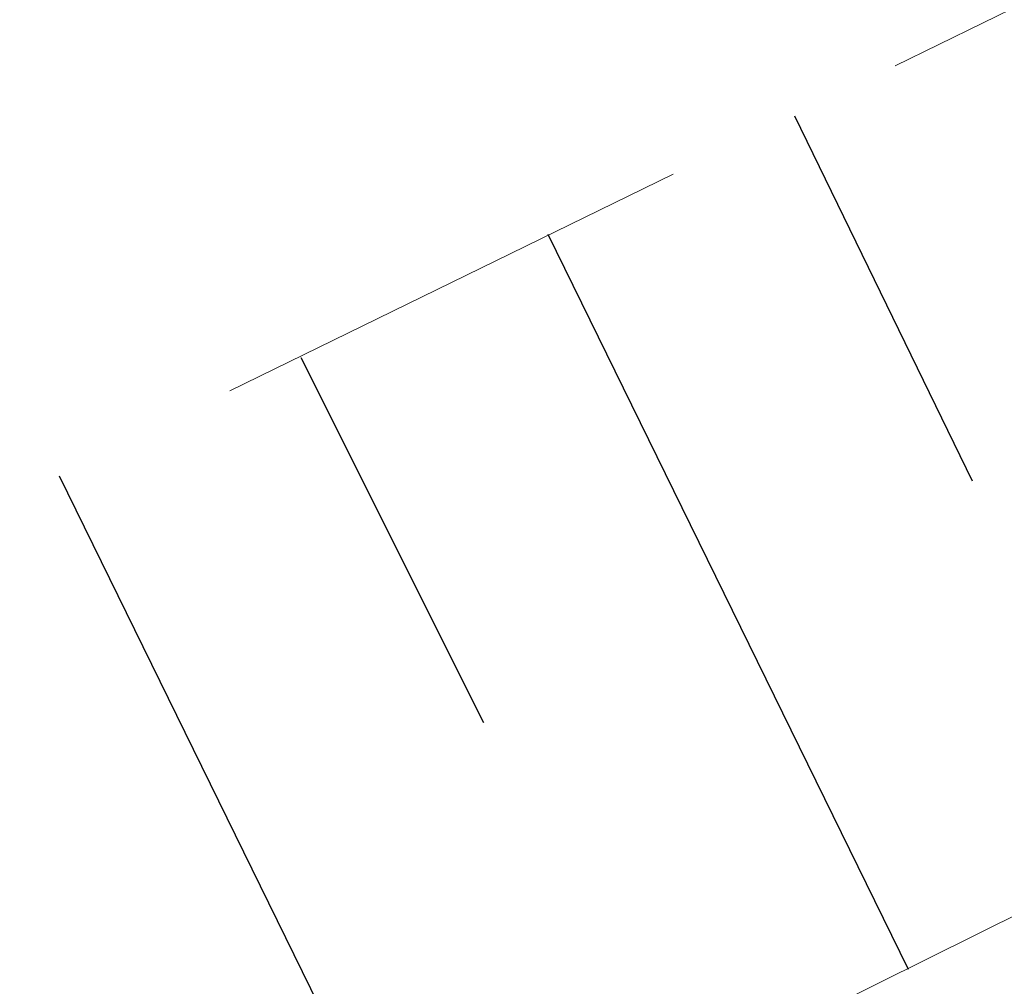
# Model space of a CAD drawing. Header units: metres. Extents: x 7523615 to 7533948, y 5492686 to 5502120.
# Tile 556 of 656: x 7531250.9 to 7531252.89, y 5499090.25 to 5499092.2. Entities that reach past the tile are written whole.
import ezdxf

# ---------------------------------------------------------------- set-up
doc = ezdxf.new("R2010")
doc.units = ezdxf.units.M
doc.linetypes.add('1.0_0.5', pattern=[1.5, 1, -0.5])

msp = doc.modelspace()

# ---------------------------------------------------------------- linework, layer by layer
at = {"layer": '000 Inne (niezydentyfikowane)', "color": 7, "linetype": 'CONTINUOUS', "lineweight": 25, "flags": 128}
for points in [[(7531252.47, 5499092.01), (7531252.83, 5499091.27)], [(7531251.97, 5499091.77), (7531252.7, 5499090.28)], [(7531251.47, 5499091.52), (7531251.84, 5499090.78)], [(7531250.98, 5499091.28), (7531251.71, 5499089.79)]]:
    msp.add_lwpolyline(points, dxfattribs=at)
at = {"layer": 'skarpa nieumocniona', "color": 7, "linetype": '1.0_0.5', "lineweight": 18, "flags": 128}
msp.add_lwpolyline([(7531506.46, 5499259.74), (7531477.66, 5499244.45), (7531425.13, 5499215.04), (7531402.52, 5499199.71), (7531363.2, 5499166.6), (7531329.4, 5499138.81), (7531286.39, 5499107.01), (7531243.09, 5499085.51), (7531208.05, 5499070.11), (7531174.88, 5499053.99), (7531131.5, 5499027.17), (7531096, 5499001.97), (7531090.64, 5498997.56), (7531093.54, 5499001.23), (7531094.57, 5499003.01), (7531131.88, 5499029.31), (7531174.97, 5499055.87), (7531208.02, 5499071.69), (7531242.95, 5499087.36), (7531285.09, 5499107.95), (7531328.43, 5499140.14), (7531362.22, 5499167.65), (7531402.11, 5499201.31), (7531422.93, 5499216.4), (7531477.57, 5499246.07), (7531506.06, 5499260.89)], close=True, dxfattribs=at)
msp.add_lwpolyline([(7531506.46, 5499259.74), (7531477.66, 5499244.45), (7531425.13, 5499215.04), (7531402.52, 5499199.71), (7531363.2, 5499166.6), (7531329.4, 5499138.81), (7531286.39, 5499107.01), (7531243.09, 5499085.51), (7531208.05, 5499070.11), (7531174.88, 5499053.99), (7531131.5, 5499027.17), (7531096, 5499001.97), (7531090.64, 5498997.56), (7531093.54, 5499001.23), (7531094.57, 5499003.01), (7531131.88, 5499029.31), (7531174.97, 5499055.87), (7531208.02, 5499071.69), (7531242.95, 5499087.36), (7531285.09, 5499107.95), (7531328.43, 5499140.14), (7531362.22, 5499167.65), (7531402.11, 5499201.31), (7531422.93, 5499216.4), (7531477.57, 5499246.07), (7531506.06, 5499260.89)], close=True, dxfattribs=at)

doc.saveas('drawing.dxf')
